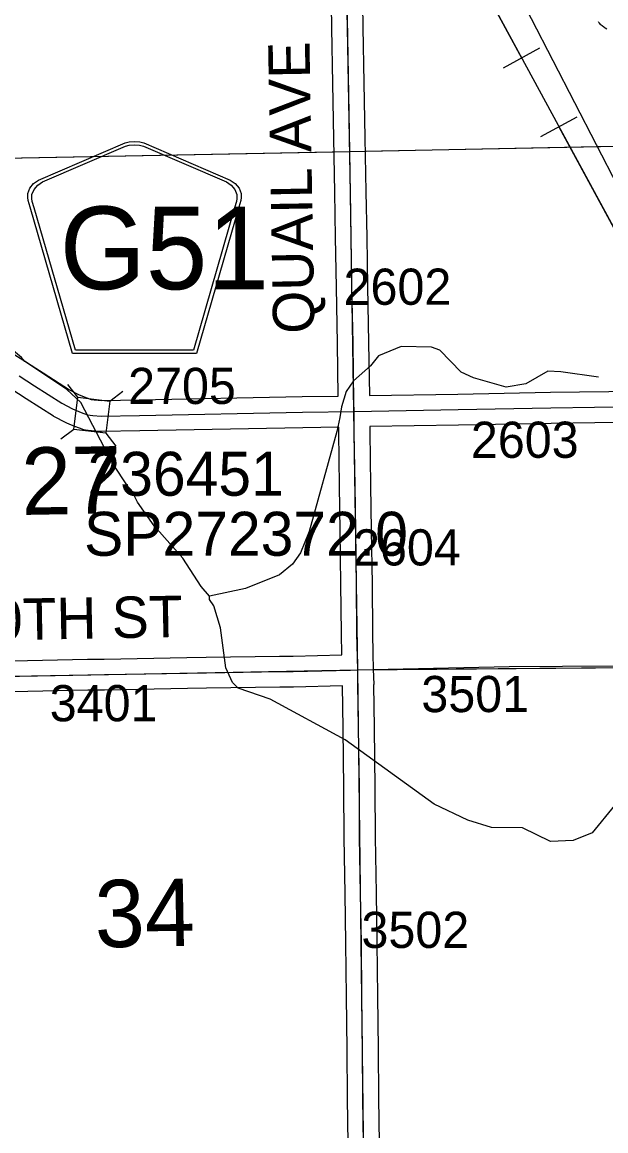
# Model space of a CAD drawing. Extents: x 23.6 to 68.7, y -63 to -29.
# Drawn here: x 48.044 to 49.171, y -51.412 to -49.268 of the extents above; entities that cross this region are included whole.
import ezdxf

# ---------------------------------------------------------------- set-up
doc = ezdxf.new("R2010")
doc.units = 0
for name, color, linetype in [('tdCoHydroRiver', 7, 'Continuous'), ('tdCoPipe', 7, 'Continuous'), ('tdCoSecRdNmbr', 7, 'Continuous'), ('tdCoSecRdTxt', 7, 'Continuous'), ('tdCoSecRteBand', 7, 'Continuous'), ('tdCoSecRteCL', 7, 'Continuous'), ('tdCoSectLine', 7, 'Continuous'), ('tdCoSectLinePart', 7, 'Continuous'), ('tdCoSectNmbr', 7, 'Continuous'), ('tdCoShieldCoRte', 7, 'Continuous'), ('tdCoStrucSec', 7, 'Continuous'), ('tdCoStrucSecCoName', 7, 'Continuous'), ('tdCoStrucSecFHWANum', 7, 'Continuous'), ('tdCoSurfGravel', 7, 'Continuous'), ('tdCoSurfLNO', 7, 'Continuous')]:
    doc.layers.add(name, color=color, linetype=linetype)

msp = doc.modelspace()

# ---------------------------------------------------------------- linework, layer by layer
at = {"layer": 'tdCoHydroRiver'}
for points in [[(48.4058, -50.3777), (48.3898, -50.3589), (48.3545, -50.3041), (48.2986, -50.2416), (48.2665, -50.1961), (48.2552, -50.1726), (48.2488, -50.1663), (48.2183, -50.1209), (48.157, -50.0032), (48.1299, -49.9782), (48.0488, -49.9238), (48.0424, -49.916), (47.958, -49.8459), (47.8943, -49.7914), (47.8498, -49.7666), (47.7975, -49.7482), (47.7768, -49.7327), (47.7562, -49.7218), (47.7024, -49.7098)], [(49.1573, -49.9543), (49.0846, -49.944), (49.0593, -49.9427), (49.017, -49.9669), (48.9792, -49.9736), (48.9158, -49.9554), (48.892, -49.9446), (48.8505, -49.9024), (48.8347, -49.8963), (48.7762, -49.8953), (48.7322, -49.9132), (48.7167, -49.9323), (48.6838, -49.9611), (48.6698, -49.9818), (48.6607, -50.0118), (48.6578, -50.0324), (48.6518, -50.0593), (48.5986, -50.2525), (48.5817, -50.2937), (48.5662, -50.316), (48.5411, -50.3368), (48.4751, -50.3627), (48.4058, -50.3777)], [(49.1885, -50.7827), (49.1449, -50.8353), (49.1087, -50.8499), (49.0645, -50.8519), (49.0106, -50.8257), (48.9506, -50.8248), (48.9047, -50.8111), (48.8396, -50.7802), (48.6677, -50.6558), (48.5232, -50.5769), (48.4614, -50.5555), (48.4503, -50.5446), (48.4373, -50.5163), (48.427, -50.439), (48.4139, -50.3966), (48.4059, -50.384), (48.4058, -50.3777)]]:
    msp.add_lwpolyline(points, dxfattribs=at)
at = {"layer": 'tdCoPipe'}
for p, q in [((48.9735, -49.3559), (49.0441, -49.3177)), ((49.0457, -49.4891), (49.1162, -49.451))]:
    msp.add_line(p, q, dxfattribs=at)
for points in [[(52.7092, -55.8881), (52.1685, -54.6256), (52.0278, -54.6014), (51.5713, -53.4705), (50.5099, -51.8469), (50.4958, -51.5814), (50.5552, -51.2727), (50.2847, -51.1516), (50.2624, -50.4838), (49.8437, -50.5036), (49.7201, -50.1551), (49.2788, -49.7486), (48.7767, -48.7734), (48.4175, -48.7462), (48.3931, -48.0683), (48.5915, -48.0676), (48.5343, -47.35), (48.398, -46.9574), (48.2106, -46.8896), (48.0301, -46.884), (47.8917, -46.8778), (47.6421, -46.4224)], [(47.6328, -46.455), (47.8862, -47.0281), (47.8862, -47.3755), (48.1041, -47.5548), (48.3579, -48.0145), (48.3692, -48.7357), (48.7277, -48.8178), (49.2636, -49.807), (49.6834, -50.278), (49.6888, -50.5119), (49.9362, -51.0105), (49.9711, -52.1375), (51.224, -52.8257), (51.5733, -53.5411), (51.7686, -54.0379), (52.0307, -54.5322), (52.7489, -55.6227), (53.4258, -56.5755), (53.9554, -57.7229)], [(48.8659, -49.073), (49.0088, -49.3368)], [(49.081, -49.47), (49.2239, -49.7338)]]:
    msp.add_lwpolyline(points, dxfattribs=at)
at = {"layer": 'tdCoSecRteBand'}
for points in [[(48.0211, -49.9061), (48.0534, -49.9259), (48.0538, -49.9261), (48.0541, -49.9263), (48.0841, -49.9457), (48.1355, -49.9785), (48.1541, -49.9884), (48.169, -49.9945), (48.1774, -49.9976), (48.1831, -49.9983), (48.1975, -49.9994), (48.2698, -49.9982), (48.5847, -49.992), (48.5847, -49.992), (48.5848, -49.992), (48.6546, -49.9909), (48.6547, -49.9909), (48.6531, -49.8889), (48.6511, -49.7801), (48.6511, -49.7801), (48.6511, -49.7801), (48.6495, -49.6844), (48.6495, -49.6844), (48.6495, -49.6843), (48.6482, -49.5969), (48.646, -49.493), (48.646, -49.4929), (48.646, -49.4928), (48.6442, -49.3865), (48.6422, -49.2795), (48.6422, -49.2795), (48.6406, -49.1897)], [(48.7006, -49.1886), (48.7022, -49.2784), (48.7042, -49.3854), (48.7042, -49.3854), (48.7042, -49.3855), (48.706, -49.4918), (48.7081, -49.5958), (48.7081, -49.5959), (48.7081, -49.596), (48.7095, -49.6834), (48.7111, -49.779), (48.7131, -49.8878), (48.7131, -49.8879), (48.7131, -49.8879), (48.7147, -49.9899)], [(49.1734, -49.2817), (49.17, -49.2794), (49.1687, -49.2785), (49.1675, -49.2775), (49.1643, -49.2749), (49.1631, -49.2739), (49.162, -49.2728), (49.1592, -49.2699), (49.158, -49.2687), (49.1571, -49.2675)], [(48.0249, -50.5026), (48.1699, -50.4997), (48.1701, -50.4996), (48.1704, -50.4996), (48.2022, -50.4995), (48.3619, -50.4964), (48.362, -50.4964), (48.3621, -50.4964), (48.3992, -50.4959), (48.5411, -50.4936), (48.5414, -50.4936), (48.5418, -50.4936), (48.5672, -50.4937), (48.6615, -50.4911), (48.6607, -50.4499), (48.6606, -50.4498), (48.6606, -50.4496), (48.6598, -50.3547), (48.6583, -50.2513), (48.657, -50.1645), (48.657, -50.1645), (48.657, -50.1645), (48.6556, -50.0616), (48.6556, -50.0616), (48.6556, -50.0615), (48.6554, -50.0508), (48.5858, -50.052), (48.2709, -50.0582), (48.2709, -50.0582), (48.2709, -50.0582), (48.1971, -50.0594), (48.1958, -50.0594), (48.1944, -50.0593), (48.1779, -50.0581), (48.1771, -50.058), (48.1764, -50.0579), (48.1665, -50.0567), (48.1631, -50.0563), (48.1599, -50.0551), (48.1478, -50.0506), (48.1473, -50.0504), (48.1467, -50.0502), (48.13, -50.0433), (48.1286, -50.0428), (48.1273, -50.0421), (48.1064, -50.031), (48.1053, -50.0304), (48.1043, -50.0298), (48.0517, -49.9962), (48.0517, -49.9962), (48.0516, -49.9961), (48.0218, -49.9769)], [(48.7147, -49.9899), (48.8858, -49.9871), (49.0646, -49.9836), (49.0647, -49.9836), (49.0647, -49.9836), (49.2335, -49.9811)], [(49.2345, -50.0411), (49.0657, -50.0436), (48.887, -50.0471), (48.8869, -50.0471), (48.8869, -50.0471), (48.7154, -50.0499), (48.7155, -50.0608), (48.717, -50.1637), (48.7183, -50.2504), (48.7183, -50.2505), (48.7183, -50.2505), (48.7198, -50.3539), (48.7198, -50.354), (48.7198, -50.354), (48.7206, -50.4489), (48.7215, -50.4893), (48.7221, -50.5189), (48.7235, -50.5484), (48.7227, -50.5485), (48.7227, -50.5493), (48.7227, -50.5493), (48.7239, -50.6322), (48.7239, -50.6322), (48.7239, -50.6323), (48.7254, -50.7488), (48.7254, -50.7489), (48.7254, -50.7491), (48.7259, -50.8439), (48.7277, -50.9517), (48.7294, -51.0479), (48.7294, -51.048), (48.7294, -51.0481), (48.7303, -51.1512), (48.7315, -51.2534), (48.7315, -51.2535), (48.7315, -51.2535), (48.7323, -51.3478), (48.7335, -51.4362)], [(48.6735, -51.4369), (48.6723, -51.3485), (48.6723, -51.3485), (48.6723, -51.3484), (48.6715, -51.2541), (48.6703, -51.1518), (48.6703, -51.1518), (48.6703, -51.1518), (48.6694, -51.0488), (48.6677, -50.9528), (48.6677, -50.9528), (48.6677, -50.9528), (48.6659, -50.8447), (48.6659, -50.8446), (48.6659, -50.8444), (48.6654, -50.7495), (48.6639, -50.6331), (48.6627, -50.5511), (48.5684, -50.5537), (48.5679, -50.5537), (48.5674, -50.5537), (48.5417, -50.5536), (48.4002, -50.5559), (48.4001, -50.5559), (48.4001, -50.5559), (48.363, -50.5564), (48.2032, -50.5595), (48.2029, -50.5595), (48.2027, -50.5595), (48.1709, -50.5596), (48.0261, -50.5626)]]:
    msp.add_lwpolyline(points, dxfattribs=at)
at = {"layer": 'tdCoSecRteCL'}
for points in [[(48.6851, -50.0204), (48.6849, -50.0035), (48.6831, -49.8884), (48.6811, -49.7796), (48.6795, -49.6839), (48.6782, -49.5964), (48.676, -49.4923), (48.6742, -49.386), (48.6722, -49.2789), (48.6706, -49.1892), (48.6688, -49.0953), (48.6671, -48.9963), (48.6653, -48.8985), (48.6637, -48.7846), (48.663, -48.7739)], [(48.0378, -49.9515), (48.0679, -49.9709), (48.1204, -50.0045), (48.1414, -50.0156), (48.1581, -50.0225), (48.1702, -50.0269), (48.1801, -50.0282), (48.1966, -50.0294), (48.2704, -50.0282), (48.5853, -50.022), (48.6851, -50.0204)], [(48.6851, -50.0204), (48.8864, -50.0171), (49.0652, -50.0136), (49.2341, -50.0111), (49.4336, -50.0066)], [(48.6921, -50.5199), (48.6906, -50.4493), (48.6898, -50.3543), (48.6883, -50.2509), (48.687, -50.1641), (48.6855, -50.0612), (48.6851, -50.0204)], [(48.0255, -50.5326), (48.1705, -50.5296), (48.2026, -50.5295), (48.3625, -50.5264), (48.3997, -50.5259), (48.5416, -50.5236), (48.5675, -50.5237), (48.6785, -50.5206), (48.6921, -50.5199)], [(48.7043, -51.5239), (48.7041, -51.5171), (48.7035, -51.4366), (48.7023, -51.3481), (48.7015, -51.2538), (48.7003, -51.1515), (48.6994, -51.0484), (48.6977, -50.9522), (48.6959, -50.8442), (48.6954, -50.7492), (48.6939, -50.6326), (48.6926, -50.547), (48.6921, -50.5199)]]:
    msp.add_lwpolyline(points, dxfattribs=at)
at = {"layer": 'tdCoSectLine'}
for points in [[(48.6587, -48.5183), (48.6588, -48.5258), (48.6762, -49.5179)], [(48.6762, -49.5179), (49.6668, -49.4979)], [(47.6748, -49.5372), (48.6762, -49.5179)], [(48.6762, -49.5179), (48.6917, -50.5199)], [(47.6946, -50.539), (48.6917, -50.5199)], [(48.6917, -50.5199), (49.6888, -50.5119)], [(48.6917, -50.5199), (48.704, -51.5239)]]:
    msp.add_lwpolyline(points, dxfattribs=at)
at = {"layer": 'tdCoSectLinePart'}
for points in [[(48.7059, -49.5173), (49.2585, -49.5061)], [(47.6748, -49.5372), (48.6461, -49.5184)], [(48.7216, -50.5197), (49.6888, -50.5119)]]:
    msp.add_lwpolyline(points, dxfattribs=at)
at = {"layer": 'tdCoShieldCoRte'}
for points in [[(48.141, -49.9087), (48.0591, -49.6258), (48.0552, -49.6126), (48.0545, -49.6068), (48.0545, -49.5989), (48.0587, -49.5886), (48.066, -49.5801), (48.0755, -49.5735), (48.2428, -49.5011), (48.2503, -49.4995), (48.2608, -49.4986), (48.2712, -49.4995), (48.2787, -49.5011), (48.446, -49.5735), (48.4556, -49.5801), (48.4628, -49.5886), (48.4671, -49.5989), (48.4671, -49.6068), (48.4663, -49.6126), (48.4625, -49.6258), (48.3805, -49.9087)], [(48.1469, -49.9024), (48.0671, -49.6271), (48.0634, -49.6145), (48.0627, -49.6088), (48.0627, -49.6013), (48.0668, -49.5914), (48.0738, -49.5833), (48.083, -49.5768), (48.2435, -49.5074), (48.2508, -49.5058), (48.2608, -49.5049), (48.2708, -49.5058), (48.278, -49.5074), (48.4386, -49.5768), (48.4478, -49.5833), (48.4547, -49.5914), (48.4588, -49.6013), (48.4588, -49.6088), (48.4581, -49.6145), (48.4544, -49.6271), (48.3747, -49.9024)]]:
    msp.add_lwpolyline(points, close=True, dxfattribs=at)
at = {"layer": 'tdCoStrucSec'}
for p, q in [((48.1512, -49.993), (48.132, -49.9683)), ((48.2134, -50.0008), (48.2381, -49.9816)), ((48.1435, -50.0552), (48.1188, -50.0744)), ((48.2056, -50.0629), (48.2248, -50.0876))]:
    msp.add_line(p, q, dxfattribs=at)
msp.add_lwpolyline([(48.1512, -49.993), (48.2134, -50.0008), (48.2056, -50.0629), (48.1435, -50.0552)], close=True, dxfattribs=at)
at = {"layer": 'tdCoSurfGravel'}
for points in [[(48.7035, -51.4366), (48.7023, -51.3481), (48.7015, -51.2538), (48.7003, -51.1515), (48.6994, -51.0484), (48.6977, -50.9522), (48.6959, -50.8442), (48.6954, -50.7492), (48.6939, -50.6326), (48.6926, -50.547), (48.6921, -50.5199), (48.6906, -50.4493), (48.6898, -50.3543), (48.6883, -50.2509), (48.687, -50.1641), (48.6855, -50.0612), (48.6851, -50.0204), (48.6849, -50.0035), (48.6831, -49.8884), (48.6811, -49.7796), (48.6795, -49.6839), (48.6782, -49.5964), (48.676, -49.4923), (48.6742, -49.386), (48.6722, -49.2789), (48.6706, -49.1892)], [(48.0378, -49.9515), (48.0679, -49.9709), (48.1204, -50.0045), (48.1414, -50.0156), (48.1581, -50.0225), (48.1702, -50.0269), (48.1801, -50.0282), (48.1966, -50.0294), (48.2704, -50.0282), (48.5853, -50.022), (48.6851, -50.0204), (48.8864, -50.0171), (49.0652, -50.0136), (49.2341, -50.0111)], [(48.0255, -50.5326), (48.1705, -50.5296), (48.2026, -50.5295), (48.3625, -50.5264), (48.3997, -50.5259), (48.5416, -50.5236), (48.5675, -50.5237), (48.6785, -50.5206), (48.6921, -50.5199)]]:
    msp.add_lwpolyline(points, dxfattribs=at)
at = {"layer": 'tdCoSurfLNO'}
for p, q in [((48.6921, -50.5199), (48.9845, -50.5135)), ((48.9845, -50.5135), (49.191, -50.5124))]:
    msp.add_line(p, q, dxfattribs=at)

# ---------------------------------------------------------------- texts
at = {"layer": 'tdCoSecRdNmbr'}
for s, rotation, p in [('2602', 0.0378, (48.6648, -49.8145)), ('2705', 0.0375, (48.2485, -50.0063)), ('2603', 0.038, (48.9108, -50.1104)), ('2604', 0.0378, (48.6831, -50.3185)), ('3501', 0.0379, (48.8151, -50.602)), ('3401', 0.0374, (48.0971, -50.6197)), ('3502', 0.0379, (48.6994, -51.058))]:
    msp.add_text(s, height=0.07, rotation=rotation, dxfattribs=at).set_placement(p)
at = {"layer": 'tdCoSecRdTxt'}
for s, rotation, p in [('QUAIL AVE', 91, (48.6088, -49.8697)), ('270TH ST', 1.0843, (47.867, -50.4657))]:
    msp.add_text(s, height=0.08, rotation=rotation, dxfattribs=at).set_placement(p)
at = {"layer": 'tdCoSectNmbr'}
for s, p in [('27', (48.0432, -50.2208)), ('34', (48.185, -51.0571))]:
    msp.add_text(s, height=0.13, rotation=1.0374, dxfattribs=at).set_placement(p)
at = {"layer": 'tdCoShieldCoRte'}
msp.add_text('G51', height=0.16, dxfattribs=at).set_placement((48.1163, -49.7844))
at = {"layer": 'tdCoStrucSecCoName'}
msp.add_text('SP272372.0', height=0.085, dxfattribs=at).set_placement((48.1634, -50.2996))
at = {"layer": 'tdCoStrucSecFHWANum'}
msp.add_text('236451', height=0.085, dxfattribs=at).set_placement((48.17, -50.1836))

doc.saveas('drawing.dxf')
